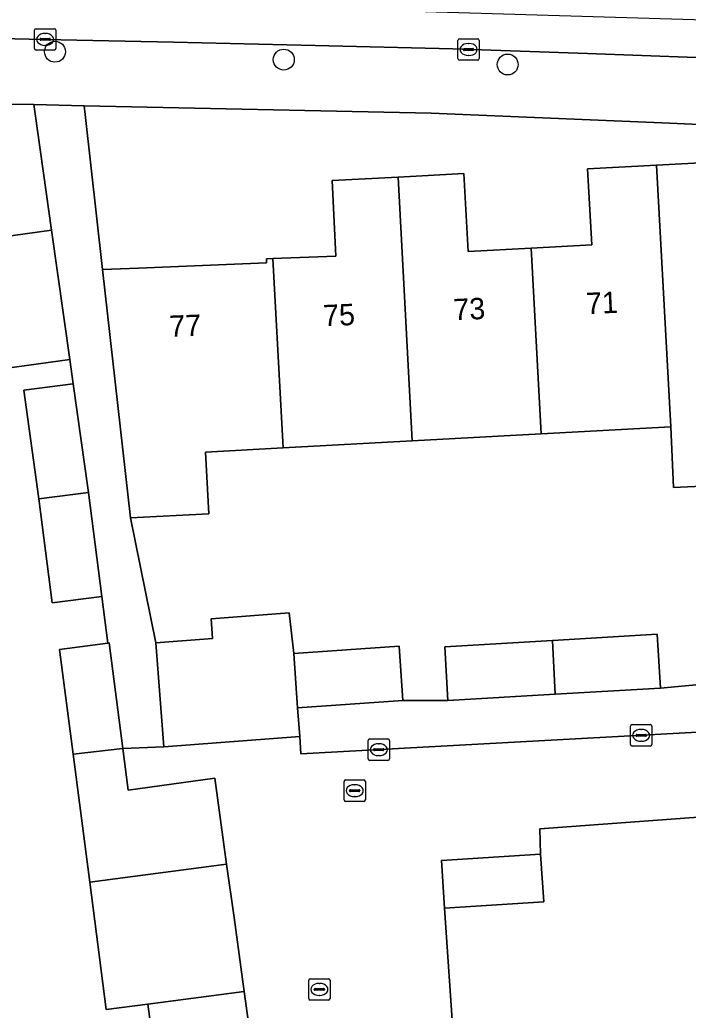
# Model space of a CAD drawing. Extents: x 161084 to 161928, y 385354 to 386522.
# Drawn here: x 161263.1 to 161294.37, y 386109.65 to 386155.98 of the extents above; entities that cross this region are included whole.
import ezdxf

# ---------------------------------------------------------------- set-up
doc = ezdxf.new("R2010")
doc.units = 0
for name, color, linetype in [('IMGEO_Boom', 7, 'Continuous'), ('IMGEO_Erf', 7, 'Continuous'), ('IMGEO_Kolk', 7, 'Continuous'), ('IMGEO_Pand', 7, 'Continuous'), ('IMGEO_Pand_nummerreeks', 7, 'Continuous'), ('IMGEO_Parkeervlak_gesloten', 7, 'Continuous'), ('IMGEO_Rijbaan_lokaal_open', 7, 'Continuous'), ('IMGEO_Rioolput', 7, 'Continuous'), ('IMGEO_Voetpad_open', 7, 'Continuous')]:
    doc.layers.add(name, color=color, linetype=linetype)

msp = doc.modelspace()

# ---------------------------------------------------------------- linework, layer by layer
at = {"layer": 'IMGEO_Boom'}
for centre in [(161264.748, 386154.488), (161275.451, 386154.118), (161285.926, 386153.888)]:
    msp.add_circle(centre, 0.489, dxfattribs=at)
at = {"layer": 'IMGEO_Erf'}
for points in [[(161261.538, 386145.712), (161264.586, 386146.144), (161263.815, 386151.586), (161263.752, 386152.026), (161248.467, 386152.087)], [(161308.06, 386150.51), (161293.144, 386151.165), (161282.342, 386151.617), (161266.109, 386151.963), (161266.154, 386151.557), (161266.971, 386144.297), (161268.649, 386144.365), (161274.645, 386144.609), (161274.638, 386144.799), (161274.943, 386144.811), (161277.883, 386144.931), (161277.718, 386148.458), (161280.798, 386148.624), (161283.876, 386148.79), (161284.072, 386145.145), (161287.031, 386145.305), (161289.856, 386145.457), (161289.665, 386149.005), (161292.892, 386149.179), (161296.121, 386149.354)], [(161269.58, 386106.378), (161269.087, 386109.933), (161267.146, 386109.681), (161266.372, 386115.646), (161266.232, 386116.723), (161265.595, 386121.622), (161264.957, 386126.528), (161267.216, 386126.821), (161266.936, 386129.007), (161264.618, 386128.706), (161263.997, 386133.564), (161263.287, 386138.655), (161265.605, 386138.956), (161265.443, 386140.096), (161262.395, 386139.664)], [(161299.638, 386134.377), (161293.683, 386134.108), (161293.555, 386136.947), (161287.497, 386136.615), (161281.459, 386136.283), (161275.417, 386135.952), (161271.788, 386135.753), (161271.943, 386132.876), (161268.278, 386132.679), (161269.465, 386126.831), (161272.117, 386127.033), (161272.047, 386127.958), (161275.697, 386128.236), (161275.922, 386126.342), (161280.853, 386126.68), (161281.027, 386124.139), (161283.132, 386124.134), (161282.983, 386126.646), (161288.016, 386126.944), (161292.919, 386127.235), (161293.068, 386124.722), (161295.221, 386124.913)], [(161314.902, 386094.903), (161313.837, 386119.861), (161310.099, 386119.644), (161303.111, 386119.238), (161299.912, 386119.052), (161287.431, 386118.142), (161287.464, 386116.956), (161287.61, 386114.723), (161282.969, 386114.42), (161283.492, 386106.92)]]:
    msp.add_lwpolyline(points, dxfattribs=at)
at = {"layer": 'IMGEO_Kolk'}
for p, q in [((161263.789, 386154.639), (161263.789, 386155.491)), ((161263.864, 386155.565), (161264.716, 386155.565)), ((161264.277, 386155.345), (161264.302, 386155.345)), ((161264.79, 386155.491), (161264.79, 386154.639)), ((161264.048, 386155.059), (161264.048, 386155.071)), ((161264.486, 386155.022), (161264.088, 386155.022)), ((161264.091, 386155.108), (161264.489, 386155.108)), ((161264.3, 386154.785), (161264.275, 386154.785)), ((161264.532, 386155.071), (161264.532, 386155.059)), ((161283.595, 386154.167), (161283.595, 386155.019)), ((161283.67, 386155.093), (161284.522, 386155.093)), ((161284.083, 386154.873), (161284.108, 386154.873)), ((161284.596, 386155.019), (161284.596, 386154.167)), ((161264.716, 386154.565), (161263.864, 386154.565)), ((161283.854, 386154.587), (161283.854, 386154.599)), ((161284.292, 386154.55), (161283.894, 386154.55)), ((161283.897, 386154.636), (161284.295, 386154.636)), ((161284.106, 386154.313), (161284.081, 386154.313)), ((161284.338, 386154.599), (161284.338, 386154.587)), ((161284.522, 386154.093), (161283.67, 386154.093)), ((161291.67, 386122.082), (161291.67, 386122.934)), ((161291.745, 386123.008), (161292.597, 386123.008)), ((161292.158, 386122.788), (161292.183, 386122.788)), ((161292.671, 386122.934), (161292.671, 386122.082)), ((161279.396, 386121.412), (161279.396, 386122.264)), ((161279.471, 386122.338), (161280.323, 386122.338)), ((161280.397, 386122.264), (161280.397, 386121.412)), ((161291.929, 386122.502), (161291.929, 386122.514)), ((161292.367, 386122.465), (161291.969, 386122.465)), ((161291.972, 386122.551), (161292.37, 386122.551)), ((161292.413, 386122.514), (161292.413, 386122.502)), ((161279.655, 386121.832), (161279.655, 386121.844)), ((161279.698, 386121.881), (161280.096, 386121.881)), ((161279.884, 386122.118), (161279.909, 386122.118)), ((161280.139, 386121.844), (161280.139, 386121.832)), ((161292.597, 386122.008), (161291.745, 386122.008)), ((161292.181, 386122.228), (161292.156, 386122.228)), ((161280.323, 386121.338), (161279.471, 386121.338)), ((161280.093, 386121.795), (161279.695, 386121.795)), ((161279.907, 386121.558), (161279.882, 386121.558)), ((161276.617, 386110.197), (161276.617, 386111.049)), ((161276.692, 386111.123), (161277.544, 386111.123)), ((161277.105, 386110.903), (161277.13, 386110.903)), ((161277.618, 386111.049), (161277.618, 386110.197)), ((161276.876, 386110.617), (161276.876, 386110.629)), ((161277.314, 386110.58), (161276.916, 386110.58)), ((161276.919, 386110.666), (161277.317, 386110.666)), ((161277.128, 386110.343), (161277.103, 386110.343)), ((161277.36, 386110.629), (161277.36, 386110.617)), ((161277.544, 386110.123), (161276.692, 386110.123))]:
    msp.add_line(p, q, dxfattribs=at)
for points in [[(161263.789, 386154.639), (161263.789, 386155.491)], [(161263.864, 386155.565), (161264.716, 386155.565)], [(161264.79, 386155.491), (161264.79, 386154.639)], [(161283.595, 386154.167), (161283.595, 386155.019)], [(161283.67, 386155.093), (161284.522, 386155.093)], [(161284.596, 386155.019), (161284.596, 386154.167)], [(161264.716, 386154.565), (161263.864, 386154.565)], [(161284.522, 386154.093), (161283.67, 386154.093)], [(161291.67, 386122.082), (161291.67, 386122.934)], [(161291.745, 386123.008), (161292.597, 386123.008)], [(161292.671, 386122.934), (161292.671, 386122.082)], [(161279.396, 386121.412), (161279.396, 386122.264)], [(161279.471, 386122.338), (161280.323, 386122.338)], [(161280.397, 386122.264), (161280.397, 386121.412)], [(161292.597, 386122.008), (161291.745, 386122.008)], [(161280.323, 386121.338), (161279.471, 386121.338)], [(161276.617, 386110.197), (161276.617, 386111.049)], [(161276.692, 386111.123), (161277.544, 386111.123)], [(161277.618, 386111.049), (161277.618, 386110.197)], [(161277.544, 386110.123), (161276.692, 386110.123)]]:
    msp.add_lwpolyline(points, dxfattribs=at)
for centre, radius, start, end in [((161263.866, 386155.489), 0.0765, 91.552, 178.448), ((161263.866, 386155.489), 0.0765, 91.552, 178.448), ((161264.714, 386155.489), 0.0765, 1.552, 88.448), ((161264.714, 386155.489), 0.0765, 1.552, 88.448), ((161264.088, 386155.068), 0.0403, 85.8775, 175.7526), ((161264.085, 386155.058), 0.0366, 178.938, 274.7102), ((161264.489, 386155.065), 0.043, 264.8664, 352.4533), ((161264.493, 386155.07), 0.0386, 1.7309, 96.639), ((161283.672, 386155.017), 0.0765, 91.552, 178.448), ((161283.672, 386155.017), 0.0765, 91.552, 178.448), ((161284.52, 386155.017), 0.0765, 1.552, 88.448), ((161284.52, 386155.017), 0.0765, 1.552, 88.448), ((161263.866, 386154.641), 0.0765, 181.552, 268.448), ((161263.866, 386154.641), 0.0765, 181.552, 268.448), ((161264.714, 386154.641), 0.0765, 271.552, 358.448), ((161264.714, 386154.641), 0.0765, 271.552, 358.448), ((161283.894, 386154.596), 0.0403, 85.8775, 175.7526), ((161283.891, 386154.586), 0.0366, 178.938, 274.7102), ((161284.295, 386154.593), 0.043, 264.8664, 352.4533), ((161284.299, 386154.598), 0.0386, 1.7309, 96.639), ((161283.672, 386154.169), 0.0765, 181.552, 268.448), ((161283.672, 386154.169), 0.0765, 181.552, 268.448), ((161284.52, 386154.169), 0.0765, 271.552, 358.448), ((161284.52, 386154.169), 0.0765, 271.552, 358.448), ((161291.747, 386122.932), 0.0765, 91.552, 178.448), ((161291.747, 386122.932), 0.0765, 91.552, 178.448), ((161292.595, 386122.932), 0.0765, 1.552, 88.448), ((161292.595, 386122.932), 0.0765, 1.552, 88.448), ((161279.473, 386122.262), 0.0765, 91.552, 178.448), ((161279.473, 386122.262), 0.0765, 91.552, 178.448), ((161280.321, 386122.262), 0.0765, 1.552, 88.448), ((161280.321, 386122.262), 0.0765, 1.552, 88.448), ((161291.969, 386122.511), 0.0403, 85.8775, 175.7526), ((161291.966, 386122.501), 0.0366, 178.938, 274.7102), ((161292.37, 386122.508), 0.043, 264.8664, 352.4533), ((161292.374, 386122.513), 0.0386, 1.7309, 96.639), ((161279.695, 386121.841), 0.0403, 85.8775, 175.7526), ((161279.692, 386121.831), 0.0366, 178.938, 274.7102), ((161280.096, 386121.838), 0.043, 264.8664, 352.4533), ((161280.1, 386121.843), 0.0386, 1.7309, 96.639), ((161291.747, 386122.084), 0.0765, 181.552, 268.448), ((161291.747, 386122.084), 0.0765, 181.552, 268.448), ((161292.595, 386122.084), 0.0765, 271.552, 358.448), ((161292.595, 386122.084), 0.0765, 271.552, 358.448), ((161279.473, 386121.414), 0.0765, 181.552, 268.448), ((161279.473, 386121.414), 0.0765, 181.552, 268.448), ((161280.321, 386121.414), 0.0765, 271.552, 358.448), ((161280.321, 386121.414), 0.0765, 271.552, 358.448), ((161276.694, 386111.047), 0.0765, 91.552, 178.448), ((161276.694, 386111.047), 0.0765, 91.552, 178.448), ((161277.542, 386111.047), 0.0765, 1.552, 88.448), ((161277.542, 386111.047), 0.0765, 1.552, 88.448), ((161276.916, 386110.626), 0.0403, 85.8775, 175.7526), ((161276.913, 386110.616), 0.0366, 178.938, 274.7102), ((161277.317, 386110.623), 0.043, 264.8664, 352.4533), ((161277.321, 386110.628), 0.0386, 1.7309, 96.639), ((161276.694, 386110.199), 0.0765, 181.552, 268.448), ((161276.694, 386110.199), 0.0765, 181.552, 268.448), ((161277.542, 386110.199), 0.0765, 271.552, 358.448), ((161277.542, 386110.199), 0.0765, 271.552, 358.448)]:
    msp.add_arc(centre, radius, start, end, dxfattribs=at)
for centre, major_axis, ratio, start_param, end_param in [((161264.276, 386155.065), (-0.387, 0.002), 0.722429, 4.712389, 7.853982), ((161264.301, 386155.065), (-0.39, 0.002), 0.717154, 1.570796, 4.712389), ((161284.082, 386154.593), (-0.387, 0.002), 0.722429, 4.712389, 7.853982), ((161284.107, 386154.593), (-0.39, 0.002), 0.717154, 1.570796, 4.712389), ((161292.157, 386122.508), (-0.387, 0.002), 0.722429, 4.712389, 7.853982), ((161292.182, 386122.508), (-0.39, 0.002), 0.717154, 1.570796, 4.712389), ((161279.883, 386121.838), (-0.387, 0.002), 0.722429, 4.712389, 7.853982), ((161279.908, 386121.838), (-0.39, 0.002), 0.717154, 1.570796, 4.712389), ((161277.104, 386110.623), (-0.387, 0.002), 0.722429, 4.712389, 7.853982), ((161277.129, 386110.623), (-0.39, 0.002), 0.717154, 1.570796, 4.712389)]:
    msp.add_ellipse(centre, major_axis=major_axis, ratio=ratio, start_param=start_param, end_param=end_param, dxfattribs=at)
at = {"layer": 'IMGEO_Pand'}
for points in [[(161292.892, 386149.179), (161289.665, 386149.005), (161289.856, 386145.457), (161287.031, 386145.305), (161287.497, 386136.615), (161293.555, 386136.947)], [(161299.12, 386146.051), (161296.307, 386145.913), (161296.121, 386149.354), (161292.892, 386149.179), (161293.555, 386136.947), (161293.683, 386134.108), (161299.638, 386134.377), (161299.538, 386137.273), (161299.596, 386137.278)], [(161281.459, 386136.283), (161287.497, 386136.615), (161287.031, 386145.305), (161284.072, 386145.145), (161283.876, 386148.79), (161280.798, 386148.624)], [(161280.798, 386148.624), (161277.718, 386148.458), (161277.883, 386144.931), (161274.943, 386144.811), (161275.417, 386135.952), (161281.459, 386136.283)], [(161262.395, 386139.664), (161265.443, 386140.096), (161264.586, 386146.144), (161261.538, 386145.712)], [(161274.943, 386144.811), (161274.638, 386144.799), (161274.645, 386144.609), (161268.649, 386144.365), (161266.971, 386144.297), (161268.278, 386132.679), (161271.943, 386132.876), (161271.788, 386135.753), (161275.417, 386135.952)], [(161266.315, 386133.866), (161265.605, 386138.956), (161263.287, 386138.655), (161263.997, 386133.564)], [(161266.315, 386133.866), (161263.997, 386133.564), (161264.618, 386128.706), (161266.936, 386129.007)], [(161275.697, 386128.236), (161272.047, 386127.958), (161272.117, 386127.033), (161269.465, 386126.831), (161269.834, 386121.972), (161276.198, 386122.457), (161276.096, 386123.801), (161275.922, 386126.342)], [(161288.15, 386124.431), (161288.016, 386126.944), (161282.983, 386126.646), (161283.132, 386124.134)], [(161293.068, 386124.722), (161292.919, 386127.235), (161288.016, 386126.944), (161288.15, 386124.431)], [(161267.275, 386126.829), (161267.216, 386126.821), (161264.957, 386126.528), (161265.595, 386121.622), (161267.916, 386121.9)], [(161281.027, 386124.139), (161280.853, 386126.68), (161275.922, 386126.342), (161276.096, 386123.801)], [(161272.22, 386120.502), (161268.171, 386119.94), (161267.916, 386121.9), (161265.595, 386121.622), (161266.232, 386116.723), (161266.372, 386115.646), (161272.778, 386116.48)], [(161282.823, 386116.653), (161282.969, 386114.42), (161287.61, 386114.723), (161287.464, 386116.956)], [(161273.124, 386113.984), (161272.778, 386116.48), (161266.372, 386115.646), (161267.146, 386109.681), (161269.087, 386109.933), (161273.603, 386110.526)], [(161273.603, 386110.526), (161269.087, 386109.933), (161269.58, 386106.378), (161269.913, 386103.97), (161274.429, 386104.558)]]:
    msp.add_lwpolyline(points, close=True, dxfattribs=at)
at = {"layer": 'IMGEO_Parkeervlak_gesloten'}
msp.add_lwpolyline([(161301.452, 386155.778), (161251.651, 386157.273), (161242.539, 386157.25), (161241.421, 386156.999), (161241.379, 386156.989), (161240.243, 386156.469), (161238.642, 386155.383), (161240.762, 386155.407), (161241.132, 386155.411), (161257.555, 386155.217), (161263.534, 386155.082), (161266.513, 386155.012), (161270.292, 386154.93), (161276.926, 386154.781), (161283.363, 386154.619), (161289.664, 386154.4), (161294.741, 386154.223), (161296.505, 386154.15), (161309.014, 386153.631), (161309.313, 386153.61), (161311.447, 386153.461), (161309.261, 386155.072), (161307.604, 386155.593)], close=True, dxfattribs=at)
at = {"layer": 'IMGEO_Rijbaan_lokaal_open'}
msp.add_lwpolyline([(161283.492, 386106.92), (161282.969, 386114.42), (161282.823, 386116.653), (161287.464, 386116.956), (161287.431, 386118.142), (161299.912, 386119.052), (161303.111, 386119.238), (161310.099, 386119.644), (161313.837, 386119.861), (161313.636, 386123.679), (161276.243, 386121.64), (161276.198, 386122.457), (161269.834, 386121.972), (161267.916, 386121.9), (161268.171, 386119.94), (161272.22, 386120.502), (161272.778, 386116.48), (161273.124, 386113.984), (161273.603, 386110.526), (161274.429, 386104.558)], dxfattribs=at)
at = {"layer": 'IMGEO_Rioolput'}
for p, q in [((161278.344, 386120.42), (161279.196, 386120.42)), ((161278.269, 386119.494), (161278.269, 386120.346)), ((161278.571, 386119.963), (161278.969, 386119.963)), ((161278.757, 386120.2), (161278.782, 386120.2)), ((161279.27, 386120.346), (161279.27, 386119.494)), ((161278.528, 386119.914), (161278.528, 386119.926)), ((161278.966, 386119.877), (161278.568, 386119.877)), ((161278.78, 386119.64), (161278.755, 386119.64)), ((161279.012, 386119.926), (161279.012, 386119.914)), ((161279.196, 386119.42), (161278.344, 386119.42))]:
    msp.add_line(p, q, dxfattribs=at)
for points in [[(161278.344, 386120.42), (161279.196, 386120.42)], [(161278.269, 386119.494), (161278.269, 386120.346)], [(161279.27, 386120.346), (161279.27, 386119.494)], [(161279.196, 386119.42), (161278.344, 386119.42)]]:
    msp.add_lwpolyline(points, dxfattribs=at)
for centre, radius, start, end in [((161278.346, 386120.344), 0.0765, 91.552, 178.448), ((161278.346, 386120.344), 0.0765, 91.552, 178.448), ((161279.194, 386120.344), 0.0765, 1.552, 88.448), ((161279.194, 386120.344), 0.0765, 1.552, 88.448), ((161278.568, 386119.923), 0.0403, 85.8775, 175.7526), ((161278.973, 386119.925), 0.0386, 1.7309, 96.639), ((161278.346, 386119.496), 0.0765, 181.552, 268.448), ((161278.346, 386119.496), 0.0765, 181.552, 268.448), ((161278.565, 386119.913), 0.0366, 178.938, 274.7102), ((161278.969, 386119.92), 0.043, 264.8664, 352.4533), ((161279.194, 386119.496), 0.0765, 271.552, 358.448), ((161279.194, 386119.496), 0.0765, 271.552, 358.448)]:
    msp.add_arc(centre, radius, start, end, dxfattribs=at)
for centre, major_axis, ratio, start_param, end_param in [((161278.756, 386119.92), (-0.387, 0.002), 0.722429, 4.712389, 7.853982), ((161278.781, 386119.92), (-0.39, 0.002), 0.717154, 1.570796, 4.712389)]:
    msp.add_ellipse(centre, major_axis=major_axis, ratio=ratio, start_param=start_param, end_param=end_param, dxfattribs=at)
at = {"layer": 'IMGEO_Voetpad_open'}
for points in [[(161309.313, 386153.61), (161309.014, 386153.631), (161296.505, 386154.15), (161294.741, 386154.223), (161289.664, 386154.4), (161283.363, 386154.619), (161276.926, 386154.781), (161270.292, 386154.93), (161266.513, 386155.012), (161263.534, 386155.082), (161257.555, 386155.217), (161241.132, 386155.411), (161240.762, 386155.407)], [(161234.892, 386152.567), (161240.881, 386152.064), (161248.467, 386152.087), (161263.752, 386152.026), (161266.109, 386151.963), (161282.342, 386151.617), (161293.144, 386151.165), (161308.06, 386150.51), (161313.436, 386151.62)], [(161312.512, 386146.555), (161313.524, 386125.898), (161309.774, 386125.631), (161301.546, 386125.23), (161300.18, 386125.161), (161295.221, 386124.913), (161293.068, 386124.722), (161288.15, 386124.431), (161283.132, 386124.134), (161281.027, 386124.139), (161276.096, 386123.801), (161276.198, 386122.457), (161276.243, 386121.64), (161313.636, 386123.679), (161313.837, 386119.861), (161314.902, 386094.903), (161317.411, 386044.073), (161321.23, 386044.898), (161322.406, 386044.972)]]:
    msp.add_lwpolyline(points, dxfattribs=at)
msp.add_lwpolyline([(161266.971, 386144.297), (161266.154, 386151.557), (161266.109, 386151.963), (161263.752, 386152.026), (161263.815, 386151.586), (161264.586, 386146.144), (161265.443, 386140.096), (161265.605, 386138.956), (161266.315, 386133.866), (161266.936, 386129.007), (161267.216, 386126.821), (161267.275, 386126.829), (161267.916, 386121.9), (161269.834, 386121.972), (161269.465, 386126.831), (161268.278, 386132.679)], close=True, dxfattribs=at)

# ---------------------------------------------------------------- texts
at = {"layer": 'IMGEO_Pand_nummerreeks'}
for s, rotation, p in [('71', 2.6549, (161289.614, 386142.208)), ('75', 2.6549, (161277.315, 386141.638)), ('73', 2.6549, (161283.408, 386141.92)), ('77', 2.3282, (161270.116, 386141.141))]:
    msp.add_text(s, height=1, rotation=rotation, dxfattribs=at).set_placement(p)

doc.saveas('drawing.dxf')
